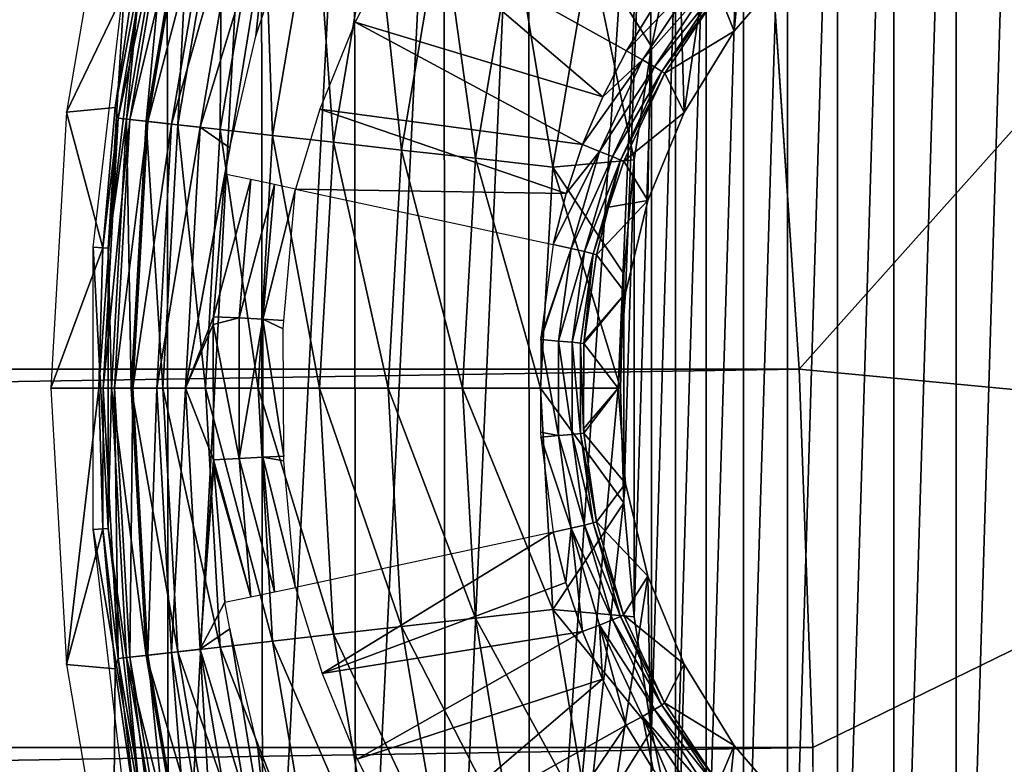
# Model space of a CAD drawing. Header units: millimetres. Extents: x -60 to 60, y -60 to 60.
# Tile 275 of 367: x 36.78 to 40.02, y -1.24 to 1.21. Entities that reach past the tile are written whole.
import ezdxf

# ---------------------------------------------------------------- set-up
doc = ezdxf.new("R2010")
doc.units = ezdxf.units.MM
doc.header["$LTSCALE"] = 81.481481
for name, color, linetype in [('103', 7, 'CONTINUOUS'), ('132', 7, 'CONTINUOUS'), ('133', 7, 'CONTINUOUS'), ('138', 7, 'CONTINUOUS'), ('162', 7, 'CONTINUOUS'), ('163', 7, 'CONTINUOUS'), ('167', 7, 'CONTINUOUS'), ('168', 7, 'CONTINUOUS'), ('216', 7, 'CONTINUOUS'), ('249', 7, 'CONTINUOUS'), ('257', 7, 'CONTINUOUS'), ('275', 7, 'CONTINUOUS'), ('323', 7, 'CONTINUOUS'), ('5', 7, 'CONTINUOUS'), ('90', 7, 'CONTINUOUS')]:
    doc.layers.add(name, color=color, linetype=linetype)

msp = doc.modelspace()

# ---------------------------------------------------------------- linework, layer by layer
at = {"layer": '103', "color": 7, "linetype": 'Continuous', "true_color": 0xf5f5f5}
for points in [[(37.1619, 1.3821, 2.4913), (37.0948, 0.924, 2.4913), (37.2542, 1.7679, 2.382), (37.1619, 1.3821, 2.4913)], [(37.0948, 0.924, 2.4913), (37.105, 0.8896, 2.382), (37.2542, 1.7679, 2.382), (37.0948, 0.924, 2.4913)], [(37.105, 0.8896, 2.382), (37.2912, 1.7595, 2.2779), (37.2542, 1.7679, 2.382), (37.105, 0.8896, 2.382)], [(37.1427, 0.8853, 2.2779), (37.2912, 1.7595, 2.2779), (37.105, 0.8896, 2.382), (37.1427, 0.8853, 2.2779)], [(37.1427, 0.8853, 2.2779), (37.3496, 1.7461, 2.1846), (37.2912, 1.7595, 2.2779), (37.1427, 0.8853, 2.2779)], [(37.2022, 0.8786, 2.1846), (37.3496, 1.7461, 2.1846), (37.1427, 0.8853, 2.2779), (37.2022, 0.8786, 2.1846)], [(37.2022, 0.8786, 2.1846), (37.4267, 1.7286, 2.1069), (37.3496, 1.7461, 2.1846), (37.2022, 0.8786, 2.1846)], [(37.2808, 0.8697, 2.1069), (37.4267, 1.7286, 2.1069), (37.2022, 0.8786, 2.1846), (37.2808, 0.8697, 2.1069)], [(37.2808, 0.8697, 2.1069), (37.5185, 1.7076, 2.0485), (37.4267, 1.7286, 2.1069), (37.2808, 0.8697, 2.1069)], [(37.3744, 0.8592, 2.0485), (37.5185, 1.7076, 2.0485), (37.2808, 0.8697, 2.1069), (37.3744, 0.8592, 2.0485)], [(37.5185, 1.7076, 2.0485), (37.3744, 0.8592, 2.0485), (37.6074, 1.6253, 2.0123), (37.5185, 1.7076, 2.0485)], [(37.7354, 1.6923, 2), (37.6074, 1.6253, 2.0123), (37.5579, 1.1597, 2.0053), (37.7354, 1.6923, 2)], [(37.6074, 1.6253, 2.0123), (37.3744, 0.8592, 2.0485), (37.4719, 0.7914, 2.0124), (37.6074, 1.6253, 2.0123)], [(37.6074, 1.6253, 2.0123), (37.4719, 0.7914, 2.0124), (37.5579, 1.1597, 2.0053), (37.6074, 1.6253, 2.0123)], [(37.0948, 0.924, 2.4913), (37.0544, 0.4628, 2.4913), (37.105, 0.8896, 2.382), (37.0948, 0.924, 2.4913)], [(37.0544, 0.4628, 2.4913), (37.041, 0, 2.4913), (37.105, 0.8896, 2.382), (37.0544, 0.4628, 2.4913)], [(37.041, 0, 2.4913), (37.055, 0, 2.382), (37.105, 0.8896, 2.382), (37.041, 0, 2.4913)], [(37.055, 0, 2.382), (37.1427, 0.8853, 2.2779), (37.105, 0.8896, 2.382), (37.055, 0, 2.382)], [(37.093, 0, 2.2779), (37.1427, 0.8853, 2.2779), (37.055, 0, 2.382), (37.093, 0, 2.2779)], [(37.093, 0, 2.2779), (37.2022, 0.8786, 2.1846), (37.1427, 0.8853, 2.2779), (37.093, 0, 2.2779)], [(37.1529, 0, 2.1846), (37.2022, 0.8786, 2.1846), (37.093, 0, 2.2779), (37.1529, 0, 2.1846)], [(37.1529, 0, 2.1846), (37.2808, 0.8697, 2.1069), (37.2022, 0.8786, 2.1846), (37.1529, 0, 2.1846)], [(37.2319, 0, 2.1069), (37.2808, 0.8697, 2.1069), (37.1529, 0, 2.1846), (37.2319, 0, 2.1069)], [(37.2319, 0, 2.1069), (37.3744, 0.8592, 2.0485), (37.2808, 0.8697, 2.1069), (37.2319, 0, 2.1069)], [(37.3261, 0, 2.0485), (37.3744, 0.8592, 2.0485), (37.2319, 0, 2.1069), (37.3261, 0, 2.0485)], [(37.3744, 0.8592, 2.0485), (37.3261, 0, 2.0485), (37.4719, 0.7914, 2.0124), (37.3744, 0.8592, 2.0485)], [(37.4719, 0.7914, 2.0124), (37.3261, 0, 2.0485), (37.4561, 0.7045, 2.014), (37.4719, 0.7914, 2.0124)], [(37.4561, 0.7045, 2.014), (37.3261, 0, 2.0485), (37.4185, 0.2356, 2.0161), (37.4561, 0.7045, 2.014)], [(37.4185, 0.2356, 2.0161), (37.3261, 0, 2.0485), (37.4176, 0.21, 2.0162), (37.4185, 0.2356, 2.0161)], [(37.4176, 0.21, 2.0162), (37.3261, 0, 2.0485), (37.4185, -0.2354, 2.0161), (37.4176, 0.21, 2.0162)], [(37.041, 0, 2.4913), (37.0544, -0.4628, 2.4913), (37.055, 0, 2.382), (37.041, 0, 2.4913)], [(37.0544, -0.4628, 2.4913), (37.105, -0.8896, 2.382), (37.055, 0, 2.382), (37.0544, -0.4628, 2.4913)], [(37.105, -0.8896, 2.382), (37.093, 0, 2.2779), (37.055, 0, 2.382), (37.105, -0.8896, 2.382)], [(37.1427, -0.8853, 2.2779), (37.093, 0, 2.2779), (37.105, -0.8896, 2.382), (37.1427, -0.8853, 2.2779)], [(37.1427, -0.8853, 2.2779), (37.1529, 0, 2.1846), (37.093, 0, 2.2779), (37.1427, -0.8853, 2.2779)], [(37.2022, -0.8786, 2.1846), (37.1529, 0, 2.1846), (37.1427, -0.8853, 2.2779), (37.2022, -0.8786, 2.1846)], [(37.2022, -0.8786, 2.1846), (37.2319, 0, 2.1069), (37.1529, 0, 2.1846), (37.2022, -0.8786, 2.1846)], [(37.2808, -0.8697, 2.1069), (37.2319, 0, 2.1069), (37.2022, -0.8786, 2.1846), (37.2808, -0.8697, 2.1069)], [(37.2808, -0.8697, 2.1069), (37.3261, 0, 2.0485), (37.2319, 0, 2.1069), (37.2808, -0.8697, 2.1069)], [(37.3744, -0.8592, 2.0485), (37.3261, 0, 2.0485), (37.2808, -0.8697, 2.1069), (37.3744, -0.8592, 2.0485)], [(37.3261, 0, 2.0485), (37.3744, -0.8592, 2.0485), (37.4185, -0.2354, 2.0161), (37.3261, 0, 2.0485)], [(37.4185, -0.2354, 2.0161), (37.3744, -0.8592, 2.0485), (37.4194, -0.2568, 2.0161), (37.4185, -0.2354, 2.0161)], [(37.3744, -0.8592, 2.0485), (37.4561, -0.7045, 2.014), (37.4194, -0.2568, 2.0161), (37.3744, -0.8592, 2.0485)], [(37.0544, -0.4628, 2.4913), (37.0948, -0.924, 2.4913), (37.105, -0.8896, 2.382), (37.0544, -0.4628, 2.4913)], [(37.472, -0.7919, 2.0123), (37.4561, -0.7045, 2.014), (37.3744, -0.8592, 2.0485), (37.472, -0.7919, 2.0123)], [(37.6073, -1.6247, 2.0123), (37.472, -0.7919, 2.0123), (37.3744, -0.8592, 2.0485), (37.6073, -1.6247, 2.0123)], [(37.472, -0.7919, 2.0123), (37.6073, -1.6247, 2.0123), (37.5646, -1.1838, 2.0049), (37.472, -0.7919, 2.0123)], [(37.3496, -1.7461, 2.1846), (37.2808, -0.8697, 2.1069), (37.2022, -0.8786, 2.1846), (37.3496, -1.7461, 2.1846)], [(37.4267, -1.7286, 2.1069), (37.3744, -0.8592, 2.0485), (37.2808, -0.8697, 2.1069), (37.4267, -1.7286, 2.1069)], [(37.4267, -1.7286, 2.1069), (37.2808, -0.8697, 2.1069), (37.3496, -1.7461, 2.1846), (37.4267, -1.7286, 2.1069)], [(37.5185, -1.7076, 2.0485), (37.3744, -0.8592, 2.0485), (37.4267, -1.7286, 2.1069), (37.5185, -1.7076, 2.0485)], [(37.5185, -1.7076, 2.0485), (37.6073, -1.6247, 2.0123), (37.3744, -0.8592, 2.0485), (37.5185, -1.7076, 2.0485)], [(37.0948, -0.924, 2.4913), (37.1619, -1.3821, 2.4913), (37.105, -0.8896, 2.382), (37.0948, -0.924, 2.4913)], [(37.2542, -1.7679, 2.382), (37.1427, -0.8853, 2.2779), (37.105, -0.8896, 2.382), (37.2542, -1.7679, 2.382)], [(37.1619, -1.3821, 2.4913), (37.2542, -1.7679, 2.382), (37.105, -0.8896, 2.382), (37.1619, -1.3821, 2.4913)], [(37.2912, -1.7595, 2.2779), (37.2022, -0.8786, 2.1846), (37.1427, -0.8853, 2.2779), (37.2912, -1.7595, 2.2779)], [(37.2912, -1.7595, 2.2779), (37.1427, -0.8853, 2.2779), (37.2542, -1.7679, 2.382), (37.2912, -1.7595, 2.2779)], [(37.3496, -1.7461, 2.1846), (37.2022, -0.8786, 2.1846), (37.2912, -1.7595, 2.2779), (37.3496, -1.7461, 2.1846)], [(37.6073, -1.6247, 2.0123), (37.7354, -1.6923, 2), (37.5646, -1.1838, 2.0049), (37.6073, -1.6247, 2.0123)]]:
    msp.add_3dface(points, dxfattribs=at)
at = {"layer": '132', "color": 7, "linetype": 'Continuous', "true_color": 0xf5f5f5}
for points in [[(37.6883, -0.6553, 1.8811), (37.7759, -0.9389, 1.8688), (38.5367, -0.4737, 1.0134), (37.6883, -0.6553, 1.8811)], [(38.5367, -0.4737, 1.0134), (37.7759, -0.9389, 1.8688), (38.5786, -0.6388, 1.0134), (38.5367, -0.4737, 1.0134)], [(38.5786, -0.6388, 1.0134), (37.7759, -0.9389, 1.8688), (38.6328, -0.8003, 1.0134), (38.5786, -0.6388, 1.0134)], [(37.7759, -0.9389, 1.8688), (37.8916, -1.2212, 1.8584), (38.6328, -0.8003, 1.0134), (37.7759, -0.9389, 1.8688)], [(38.6328, -0.8003, 1.0134), (37.8916, -1.2212, 1.8584), (38.699, -0.9574, 1.0134), (38.6328, -0.8003, 1.0134)], [(37.8916, -1.2212, 1.8584), (38.0437, -1.5192, 1.8536), (38.699, -0.9574, 1.0134), (37.8916, -1.2212, 1.8584)], [(38.699, -0.9574, 1.0134), (38.0437, -1.5192, 1.8536), (38.7769, -1.109, 1.0134), (38.699, -0.9574, 1.0134)], [(38.0437, -1.5192, 1.8536), (38.268, -1.8632, 1.8536), (38.7769, -1.109, 1.0134), (38.0437, -1.5192, 1.8536)], [(38.7769, -1.109, 1.0134), (38.268, -1.8632, 1.8536), (38.866, -1.2544, 1.0134), (38.7769, -1.109, 1.0134)]]:
    msp.add_3dface(points, dxfattribs=at)
at = {"layer": '133', "color": 7, "linetype": 'Continuous', "true_color": 0xf5f5f5}
for points in [[(38.0437, 1.5192, 1.8536), (37.8843, 1.2054, 1.8588), (38.7001, 0.9597, 1.0134), (38.0437, 1.5192, 1.8536)], [(38.8677, 1.257, 1.0134), (38.0437, 1.5192, 1.8536), (38.7783, 1.1115, 1.0134), (38.8677, 1.257, 1.0134)], [(38.7783, 1.1115, 1.0134), (38.0437, 1.5192, 1.8536), (38.7001, 0.9597, 1.0134), (38.7783, 1.1115, 1.0134)], [(37.8843, 1.2054, 1.8588), (37.7686, 0.9186, 1.8697), (38.6336, 0.8025, 1.0134), (37.8843, 1.2054, 1.8588)], [(38.7001, 0.9597, 1.0134), (37.8843, 1.2054, 1.8588), (38.6336, 0.8025, 1.0134), (38.7001, 0.9597, 1.0134)], [(37.7686, 0.9186, 1.8697), (37.6883, 0.6553, 1.8811), (38.5792, 0.6409, 1.0134), (37.7686, 0.9186, 1.8697)], [(38.6336, 0.8025, 1.0134), (37.7686, 0.9186, 1.8697), (38.5792, 0.6409, 1.0134), (38.6336, 0.8025, 1.0134)], [(38.5792, 0.6409, 1.0134), (37.6883, 0.6553, 1.8811), (38.5367, 0.4737, 1.0134), (38.5792, 0.6409, 1.0134)]]:
    msp.add_3dface(points, dxfattribs=at)
at = {"layer": '138', "color": 7, "linetype": 'Continuous', "true_color": 0xf5f5f5}
for points in [[(39.132, 1.1756, -3.8), (39.3358, 1.4142, -3.8), (39.0816, 1.3033, 0.6729), (39.132, 1.1756, -3.8)], [(38.9044, 1.0372, 0.6729), (39.132, 1.1756, -3.8), (39.0816, 1.3033, 0.6729), (38.9044, 1.0372, 0.6729)], [(38.968, 0.908, -3.8), (39.132, 1.1756, -3.8), (38.9044, 1.0372, 0.6729), (38.968, 0.908, -3.8)], [(38.7693, 0.7476, 0.6729), (38.968, 0.908, -3.8), (38.9044, 1.0372, 0.6729), (38.7693, 0.7476, 0.6729)], [(38.8479, 0.618, -3.8), (38.968, 0.908, -3.8), (38.7693, 0.7476, 0.6729), (38.8479, 0.618, -3.8)], [(38.7186, 0.5962, 0.6729), (38.8479, 0.618, -3.8), (38.7693, 0.7476, 0.6729), (38.7186, 0.5962, 0.6729)], [(38.7746, 0.3129, -3.8), (38.8479, 0.618, -3.8), (38.679, 0.4395, 0.6729), (38.7746, 0.3129, -3.8)], [(38.679, 0.4395, 0.6729), (38.8479, 0.618, -3.8), (38.7186, 0.5962, 0.6729), (38.679, 0.4395, 0.6729)], [(38.7746, 0.3129, -3.8), (38.679, 0.4395, 0.6729), (38.6384, 0.1553, 0.6789), (38.7746, 0.3129, -3.8)], [(38.75, 0, -3.8), (38.7746, 0.3129, -3.8), (38.6379, 0.1474, 0.679), (38.75, 0, -3.8)], [(38.6379, 0.1474, 0.679), (38.7746, 0.3129, -3.8), (38.6384, 0.1553, 0.6789), (38.6379, 0.1474, 0.679)], [(38.6369, -0.1339, 0.6791), (38.75, 0, -3.8), (38.6379, 0.1474, 0.679), (38.6369, -0.1339, 0.6791)], [(38.6379, -0.1474, 0.679), (38.75, 0, -3.8), (38.6369, -0.1339, 0.6791), (38.6379, -0.1474, 0.679)], [(38.7746, -0.3129, -3.8), (38.75, 0, -3.8), (38.6379, -0.1474, 0.679), (38.7746, -0.3129, -3.8)], [(38.679, -0.4395, 0.6729), (38.7746, -0.3129, -3.8), (38.6379, -0.1474, 0.679), (38.679, -0.4395, 0.6729)], [(38.8479, -0.618, -3.8), (38.7746, -0.3129, -3.8), (38.679, -0.4395, 0.6729), (38.8479, -0.618, -3.8)], [(38.7685, -0.7455, 0.6729), (38.8479, -0.618, -3.8), (38.679, -0.4395, 0.6729), (38.7685, -0.7455, 0.6729)], [(38.968, -0.908, -3.8), (38.8479, -0.618, -3.8), (38.7685, -0.7455, 0.6729), (38.968, -0.908, -3.8)], [(38.903, -1.0349, 0.6729), (38.968, -0.908, -3.8), (38.7685, -0.7455, 0.6729), (38.903, -1.0349, 0.6729)], [(39.132, -1.1756, -3.8), (38.968, -0.908, -3.8), (38.903, -1.0349, 0.6729), (39.132, -1.1756, -3.8)], [(39.0796, -1.3007, 0.6729), (39.132, -1.1756, -3.8), (38.903, -1.0349, 0.6729), (39.0796, -1.3007, 0.6729)], [(39.3358, -1.4142, -3.8), (39.132, -1.1756, -3.8), (39.0796, -1.3007, 0.6729), (39.3358, -1.4142, -3.8)]]:
    msp.add_3dface(points, dxfattribs=at)
at = {"layer": '162', "color": 7, "linetype": 'Continuous', "true_color": 0xf5f5f5}
for points in [[(37.4561, 0.7045, 2.014), (37.4185, 0.2356, 2.0161), (37.5412, 0.687, 1.9845), (37.4561, 0.7045, 2.014)], [(37.4185, 0.2356, 2.0161), (37.5031, 0.2315, 1.9857), (37.5412, 0.687, 1.9845), (37.4185, 0.2356, 2.0161)], [(37.5412, 0.687, 1.9845), (37.5031, 0.2315, 1.9857), (37.6194, 0.6704, 1.9397), (37.5412, 0.687, 1.9845)], [(37.5031, 0.2315, 1.9857), (37.581, 0.2275, 1.9405), (37.6194, 0.6704, 1.9397), (37.5031, 0.2315, 1.9857)], [(37.581, 0.2275, 1.9405), (37.6881, 0.6553, 1.8812), (37.6194, 0.6704, 1.9397), (37.581, 0.2275, 1.9405)], [(37.581, 0.2275, 1.9405), (37.6495, 0.2237, 1.8821), (37.6881, 0.6553, 1.8812), (37.581, 0.2275, 1.9405)], [(37.4185, 0.2356, 2.0161), (37.4176, 0.21, 2.0162), (37.5031, 0.2315, 1.9857), (37.4185, 0.2356, 2.0161)], [(37.4176, 0.21, 2.0162), (37.5031, -0.2311, 1.9857), (37.5031, 0.2315, 1.9857), (37.4176, 0.21, 2.0162)], [(37.5031, 0.2315, 1.9857), (37.5031, -0.2311, 1.9857), (37.581, 0.2275, 1.9405), (37.5031, 0.2315, 1.9857)], [(37.5031, -0.2311, 1.9857), (37.581, -0.2271, 1.9405), (37.581, 0.2275, 1.9405), (37.5031, -0.2311, 1.9857)], [(37.581, 0.2275, 1.9405), (37.6483, 0.1958, 1.8821), (37.6495, 0.2237, 1.8821), (37.581, 0.2275, 1.9405)], [(37.6495, -0.2236, 1.8821), (37.6483, 0.1958, 1.8821), (37.581, 0.2275, 1.9405), (37.6495, -0.2236, 1.8821)], [(37.581, -0.2271, 1.9405), (37.6495, -0.2236, 1.8821), (37.581, 0.2275, 1.9405), (37.581, -0.2271, 1.9405)], [(37.4176, 0.21, 2.0162), (37.4185, -0.2354, 2.0161), (37.5031, -0.2311, 1.9857), (37.4176, 0.21, 2.0162)], [(37.6495, -0.2236, 1.8821), (37.581, -0.2271, 1.9405), (37.6502, -0.2392, 1.8821), (37.6495, -0.2236, 1.8821)], [(37.4185, -0.2354, 2.0161), (37.5411, -0.687, 1.9845), (37.5031, -0.2311, 1.9857), (37.4185, -0.2354, 2.0161)], [(37.4185, -0.2354, 2.0161), (37.4194, -0.2568, 2.0161), (37.5411, -0.687, 1.9845), (37.4185, -0.2354, 2.0161)], [(37.4194, -0.2568, 2.0161), (37.4561, -0.7045, 2.014), (37.5411, -0.687, 1.9845), (37.4194, -0.2568, 2.0161)], [(37.5031, -0.2311, 1.9857), (37.6194, -0.6704, 1.9397), (37.581, -0.2271, 1.9405), (37.5031, -0.2311, 1.9857)], [(37.5411, -0.687, 1.9845), (37.6194, -0.6704, 1.9397), (37.5031, -0.2311, 1.9857), (37.5411, -0.687, 1.9845)], [(37.581, -0.2271, 1.9405), (37.6881, -0.6553, 1.8812), (37.6502, -0.2392, 1.8821), (37.581, -0.2271, 1.9405)], [(37.6194, -0.6704, 1.9397), (37.6881, -0.6553, 1.8812), (37.581, -0.2271, 1.9405), (37.6194, -0.6704, 1.9397)]]:
    msp.add_3dface(points, dxfattribs=at)
at = {"layer": '163', "color": 7, "linetype": 'Continuous', "true_color": 0xf5f5f5}
for points in [[(38.7318, -0.7626, 0.8571), (38.6399, -0.45, 0.8571), (38.5956, -0.4604, 0.9403), (38.7318, -0.7626, 0.8571)], [(38.7586, -0.7515, 0.7668), (38.6681, -0.4429, 0.7668), (38.6399, -0.45, 0.8571), (38.7586, -0.7515, 0.7668)], [(38.7318, -0.7626, 0.8571), (38.7586, -0.7515, 0.7668), (38.6399, -0.45, 0.8571), (38.7318, -0.7626, 0.8571)], [(38.7685, -0.7455, 0.6729), (38.679, -0.4395, 0.6729), (38.6681, -0.4429, 0.7668), (38.7685, -0.7455, 0.6729)], [(38.7586, -0.7515, 0.7668), (38.7685, -0.7455, 0.6729), (38.6681, -0.4429, 0.7668), (38.7586, -0.7515, 0.7668)], [(38.5367, -0.4737, 1.0134), (38.5786, -0.6388, 1.0134), (38.5956, -0.4604, 0.9403), (38.5367, -0.4737, 1.0134)], [(38.5786, -0.6388, 1.0134), (38.6328, -0.8003, 1.0134), (38.5956, -0.4604, 0.9403), (38.5786, -0.6388, 1.0134)], [(38.6895, -0.7795, 0.9404), (38.7318, -0.7626, 0.8571), (38.5956, -0.4604, 0.9403), (38.6895, -0.7795, 0.9404)], [(38.6328, -0.8003, 1.0134), (38.6895, -0.7795, 0.9404), (38.5956, -0.4604, 0.9403), (38.6328, -0.8003, 1.0134)], [(38.8696, -1.0579, 0.8571), (38.7318, -0.7626, 0.8571), (38.6895, -0.7795, 0.9404), (38.8696, -1.0579, 0.8571)], [(38.8945, -1.043, 0.7668), (38.7586, -0.7515, 0.7668), (38.7318, -0.7626, 0.8571), (38.8945, -1.043, 0.7668)], [(38.8696, -1.0579, 0.8571), (38.8945, -1.043, 0.7668), (38.7318, -0.7626, 0.8571), (38.8696, -1.0579, 0.8571)], [(38.903, -1.0349, 0.6729), (38.7685, -0.7455, 0.6729), (38.7586, -0.7515, 0.7668), (38.903, -1.0349, 0.6729)], [(38.8945, -1.043, 0.7668), (38.903, -1.0349, 0.6729), (38.7586, -0.7515, 0.7668), (38.8945, -1.043, 0.7668)], [(38.6328, -0.8003, 1.0134), (38.699, -0.9574, 1.0134), (38.6895, -0.7795, 0.9404), (38.6328, -0.8003, 1.0134)], [(38.7769, -1.109, 1.0134), (38.8303, -1.0809, 0.9404), (38.6895, -0.7795, 0.9404), (38.7769, -1.109, 1.0134)], [(38.699, -0.9574, 1.0134), (38.7769, -1.109, 1.0134), (38.6895, -0.7795, 0.9404), (38.699, -0.9574, 1.0134)], [(38.8303, -1.0809, 0.9404), (38.8696, -1.0579, 0.8571), (38.6895, -0.7795, 0.9404), (38.8303, -1.0809, 0.9404)], [(39.0796, -1.3007, 0.6729), (38.903, -1.0349, 0.6729), (38.8945, -1.043, 0.7668), (39.0796, -1.3007, 0.6729)], [(39.0504, -1.329, 0.8571), (38.8696, -1.0579, 0.8571), (38.8303, -1.0809, 0.9404), (39.0504, -1.329, 0.8571)], [(39.0729, -1.3107, 0.7668), (38.8945, -1.043, 0.7668), (38.8696, -1.0579, 0.8571), (39.0729, -1.3107, 0.7668)], [(39.0504, -1.329, 0.8571), (39.0729, -1.3107, 0.7668), (38.8696, -1.0579, 0.8571), (39.0504, -1.329, 0.8571)], [(39.0729, -1.3107, 0.7668), (39.0796, -1.3007, 0.6729), (38.8945, -1.043, 0.7668), (39.0729, -1.3107, 0.7668)], [(38.7769, -1.109, 1.0134), (38.866, -1.2544, 1.0134), (38.8303, -1.0809, 0.9404), (38.7769, -1.109, 1.0134)], [(38.9657, -1.3926, 1.0134), (39.0149, -1.3576, 0.9404), (38.8303, -1.0809, 0.9404), (38.9657, -1.3926, 1.0134)], [(38.866, -1.2544, 1.0134), (38.9657, -1.3926, 1.0134), (38.8303, -1.0809, 0.9404), (38.866, -1.2544, 1.0134)], [(39.0149, -1.3576, 0.9404), (39.0504, -1.329, 0.8571), (38.8303, -1.0809, 0.9404), (39.0149, -1.3576, 0.9404)]]:
    msp.add_3dface(points, dxfattribs=at)
at = {"layer": '167', "color": 7, "linetype": 'Continuous', "true_color": 0xf5f5f5}
for points in [[(39.0149, 1.3576, 0.9404), (38.7783, 1.1115, 1.0134), (38.8303, 1.0809, 0.9404), (39.0149, 1.3576, 0.9404)], [(38.8677, 1.257, 1.0134), (38.7783, 1.1115, 1.0134), (39.0149, 1.3576, 0.9404), (38.8677, 1.257, 1.0134)], [(39.0149, 1.3576, 0.9404), (38.8303, 1.0809, 0.9404), (39.0504, 1.329, 0.8571), (39.0149, 1.3576, 0.9404)], [(38.8303, 1.0809, 0.9404), (38.8696, 1.0579, 0.8571), (39.0504, 1.329, 0.8571), (38.8303, 1.0809, 0.9404)], [(38.8696, 1.0579, 0.8571), (39.0729, 1.3107, 0.7668), (39.0504, 1.329, 0.8571), (38.8696, 1.0579, 0.8571)], [(38.8945, 1.043, 0.7668), (39.0729, 1.3107, 0.7668), (38.8696, 1.0579, 0.8571), (38.8945, 1.043, 0.7668)], [(38.8945, 1.043, 0.7668), (39.0816, 1.3033, 0.6729), (39.0729, 1.3107, 0.7668), (38.8945, 1.043, 0.7668)], [(38.9044, 1.0372, 0.6729), (39.0816, 1.3033, 0.6729), (38.8945, 1.043, 0.7668), (38.9044, 1.0372, 0.6729)], [(38.7783, 1.1115, 1.0134), (38.7001, 0.9597, 1.0134), (38.8303, 1.0809, 0.9404), (38.7783, 1.1115, 1.0134)], [(38.8303, 1.0809, 0.9404), (38.6336, 0.8025, 1.0134), (38.6895, 0.7795, 0.9404), (38.8303, 1.0809, 0.9404)], [(38.7001, 0.9597, 1.0134), (38.6336, 0.8025, 1.0134), (38.8303, 1.0809, 0.9404), (38.7001, 0.9597, 1.0134)], [(38.8303, 1.0809, 0.9404), (38.6895, 0.7795, 0.9404), (38.8696, 1.0579, 0.8571), (38.8303, 1.0809, 0.9404)], [(38.6895, 0.7795, 0.9404), (38.7318, 0.7626, 0.8571), (38.8696, 1.0579, 0.8571), (38.6895, 0.7795, 0.9404)], [(38.7318, 0.7626, 0.8571), (38.8945, 1.043, 0.7668), (38.8696, 1.0579, 0.8571), (38.7318, 0.7626, 0.8571)], [(38.7586, 0.7515, 0.7668), (38.8945, 1.043, 0.7668), (38.7318, 0.7626, 0.8571), (38.7586, 0.7515, 0.7668)], [(38.7586, 0.7515, 0.7668), (38.9044, 1.0372, 0.6729), (38.8945, 1.043, 0.7668), (38.7586, 0.7515, 0.7668)], [(38.7693, 0.7476, 0.6729), (38.9044, 1.0372, 0.6729), (38.7586, 0.7515, 0.7668), (38.7693, 0.7476, 0.6729)], [(38.6895, 0.7795, 0.9404), (38.5367, 0.4737, 1.0134), (38.5956, 0.4604, 0.9403), (38.6895, 0.7795, 0.9404)], [(38.5792, 0.6409, 1.0134), (38.5367, 0.4737, 1.0134), (38.6895, 0.7795, 0.9404), (38.5792, 0.6409, 1.0134)], [(38.6336, 0.8025, 1.0134), (38.5792, 0.6409, 1.0134), (38.6895, 0.7795, 0.9404), (38.6336, 0.8025, 1.0134)], [(38.6895, 0.7795, 0.9404), (38.5956, 0.4604, 0.9403), (38.7318, 0.7626, 0.8571), (38.6895, 0.7795, 0.9404)], [(38.5956, 0.4604, 0.9403), (38.6399, 0.45, 0.8571), (38.7318, 0.7626, 0.8571), (38.5956, 0.4604, 0.9403)], [(38.6399, 0.45, 0.8571), (38.7586, 0.7515, 0.7668), (38.7318, 0.7626, 0.8571), (38.6399, 0.45, 0.8571)], [(38.6681, 0.4429, 0.7668), (38.7586, 0.7515, 0.7668), (38.6399, 0.45, 0.8571), (38.6681, 0.4429, 0.7668)], [(38.6681, 0.4429, 0.7668), (38.7186, 0.5962, 0.6729), (38.7586, 0.7515, 0.7668), (38.6681, 0.4429, 0.7668)], [(38.7186, 0.5962, 0.6729), (38.7693, 0.7476, 0.6729), (38.7586, 0.7515, 0.7668), (38.7186, 0.5962, 0.6729)], [(38.679, 0.4395, 0.6729), (38.7186, 0.5962, 0.6729), (38.6681, 0.4429, 0.7668), (38.679, 0.4395, 0.6729)]]:
    msp.add_3dface(points, dxfattribs=at)
at = {"layer": '168', "color": 7, "linetype": 'Continuous', "true_color": 0xf5f5f5}
for points in [[(38.5544, 0.1556, 0.9432), (38.5956, 0.4604, 0.9403), (38.4958, 0.1603, 1.0157), (38.5544, 0.1556, 0.9432)], [(38.4958, 0.1603, 1.0157), (38.5956, 0.4604, 0.9403), (38.4963, 0.1675, 1.0157), (38.4958, 0.1603, 1.0157)], [(38.5956, 0.4604, 0.9403), (38.5367, 0.4737, 1.0134), (38.4963, 0.1675, 1.0157), (38.5956, 0.4604, 0.9403)], [(38.6399, 0.45, 0.8571), (38.5956, 0.4604, 0.9403), (38.5544, 0.1556, 0.9432), (38.6399, 0.45, 0.8571)], [(38.5986, 0.1518, 0.8609), (38.6399, 0.45, 0.8571), (38.5544, 0.1556, 0.9432), (38.5986, 0.1518, 0.8609)], [(38.6681, 0.4429, 0.7668), (38.6399, 0.45, 0.8571), (38.5986, 0.1518, 0.8609), (38.6681, 0.4429, 0.7668)], [(38.6268, 0.149, 0.7718), (38.6681, 0.4429, 0.7668), (38.5986, 0.1518, 0.8609), (38.6268, 0.149, 0.7718)], [(38.6379, 0.1474, 0.679), (38.6681, 0.4429, 0.7668), (38.6268, 0.149, 0.7718), (38.6379, 0.1474, 0.679)], [(38.6379, 0.1474, 0.679), (38.6384, 0.1553, 0.6789), (38.6681, 0.4429, 0.7668), (38.6379, 0.1474, 0.679)], [(38.6384, 0.1553, 0.6789), (38.679, 0.4395, 0.6729), (38.6681, 0.4429, 0.7668), (38.6384, 0.1553, 0.6789)], [(38.5544, -0.1559, 0.9432), (38.4958, 0.1603, 1.0157), (38.4948, -0.1445, 1.0158), (38.5544, -0.1559, 0.9432)], [(38.5544, 0.1556, 0.9432), (38.4958, 0.1603, 1.0157), (38.5544, -0.1559, 0.9432), (38.5544, 0.1556, 0.9432)], [(38.5986, -0.152, 0.8609), (38.5544, 0.1556, 0.9432), (38.5544, -0.1559, 0.9432), (38.5986, -0.152, 0.8609)], [(38.5986, 0.1518, 0.8609), (38.5544, 0.1556, 0.9432), (38.5986, -0.152, 0.8609), (38.5986, 0.1518, 0.8609)], [(38.6268, 0.149, 0.7718), (38.5986, 0.1518, 0.8609), (38.6268, -0.1493, 0.7718), (38.6268, 0.149, 0.7718)], [(38.6268, -0.1493, 0.7718), (38.5986, 0.1518, 0.8609), (38.5986, -0.152, 0.8609), (38.6268, -0.1493, 0.7718)], [(38.6369, -0.1339, 0.6791), (38.6379, 0.1474, 0.679), (38.6268, 0.149, 0.7718), (38.6369, -0.1339, 0.6791)], [(38.6379, -0.1474, 0.679), (38.6268, 0.149, 0.7718), (38.6268, -0.1493, 0.7718), (38.6379, -0.1474, 0.679)], [(38.6379, -0.1474, 0.679), (38.6369, -0.1339, 0.6791), (38.6268, 0.149, 0.7718), (38.6379, -0.1474, 0.679)], [(38.4958, -0.1604, 1.0157), (38.5544, -0.1559, 0.9432), (38.4948, -0.1445, 1.0158), (38.4958, -0.1604, 1.0157)], [(38.5956, -0.4604, 0.9403), (38.5544, -0.1559, 0.9432), (38.4958, -0.1604, 1.0157), (38.5956, -0.4604, 0.9403)], [(38.5367, -0.4737, 1.0134), (38.5956, -0.4604, 0.9403), (38.4958, -0.1604, 1.0157), (38.5367, -0.4737, 1.0134)], [(38.6399, -0.45, 0.8571), (38.5986, -0.152, 0.8609), (38.5544, -0.1559, 0.9432), (38.6399, -0.45, 0.8571)], [(38.5956, -0.4604, 0.9403), (38.6399, -0.45, 0.8571), (38.5544, -0.1559, 0.9432), (38.5956, -0.4604, 0.9403)], [(38.6681, -0.4429, 0.7668), (38.6268, -0.1493, 0.7718), (38.5986, -0.152, 0.8609), (38.6681, -0.4429, 0.7668)], [(38.6399, -0.45, 0.8571), (38.6681, -0.4429, 0.7668), (38.5986, -0.152, 0.8609), (38.6399, -0.45, 0.8571)], [(38.679, -0.4395, 0.6729), (38.6379, -0.1474, 0.679), (38.6268, -0.1493, 0.7718), (38.679, -0.4395, 0.6729)], [(38.6681, -0.4429, 0.7668), (38.679, -0.4395, 0.6729), (38.6268, -0.1493, 0.7718), (38.6681, -0.4429, 0.7668)]]:
    msp.add_3dface(points, dxfattribs=at)
at = {"layer": '216', "color": 151, "linetype": 'Continuous', "true_color": 0x7dbfed}
for points in [[(37.13, 1.3877, 13.9913), (37.0716, 0.4618, 16.8297), (37.0221, 0.4647, 13.9913), (37.13, 1.3877, 13.9913)], [(37.1788, 1.3791, 16.8297), (37.0716, 0.4618, 16.8297), (37.13, 1.3877, 13.9913), (37.1788, 1.3791, 16.8297)], [(37.0221, 0.4647, 13.9913), (37.0716, -0.4618, 16.8297), (37.0221, -0.4647, 13.9913), (37.0221, 0.4647, 13.9913)], [(37.0716, 0.4618, 16.8297), (37.0716, -0.4618, 16.8297), (37.0221, 0.4647, 13.9913), (37.0716, 0.4618, 16.8297)], [(37.0716, -0.4618, 16.8297), (37.1788, -1.3791, 16.8297), (37.0221, -0.4647, 13.9913), (37.0716, -0.4618, 16.8297)], [(37.0221, -0.4647, 13.9913), (37.1788, -1.3791, 16.8297), (37.13, -1.3877, 13.9913), (37.0221, -0.4647, 13.9913)]]:
    msp.add_3dface(points, dxfattribs=at)
at = {"layer": '249', "color": 151, "linetype": 'Continuous', "true_color": 0x7dbfed}
for points in [[(39.3467, 0.0634, 20.9226), (41.4491, 2.4187, 28.5), (39.2629, 1.3077, 20.7059), (39.3467, 0.0634, 20.9226)], [(41.5193, -0.1431, 28.5), (41.4491, 2.4187, 28.5), (39.3467, 0.0634, 20.9226), (41.5193, -0.1431, 28.5)], [(39.3913, -1.1829, 21.1397), (41.5193, -0.1431, 28.5), (39.3467, 0.0634, 20.9226), (39.3913, -1.1829, 21.1397)], [(39.3964, -2.4301, 21.3569), (41.5193, -0.1431, 28.5), (39.3913, -1.1829, 21.1397), (39.3964, -2.4301, 21.3569)], [(41.4314, -2.7044, 28.5), (41.5193, -0.1431, 28.5), (39.3964, -2.4301, 21.3569), (41.4314, -2.7044, 28.5)]]:
    msp.add_3dface(points, dxfattribs=at)
at = {"layer": '257', "color": 151, "linetype": 'Continuous', "true_color": 0x7dbfed}
for points in [[(39.8629, -3.546, 18.5), (40.0864, 3.8497, 18.5), (40.0864, -3.8497, 18.5), (39.8629, -3.546, 18.5)], [(39.8629, 3.546, 18.5), (40.0864, 3.8497, 18.5), (39.8629, -3.546, 18.5), (39.8629, 3.546, 18.5)], [(39.6581, -3.2294, 18.5), (39.8629, 3.546, 18.5), (39.8629, -3.546, 18.5), (39.6581, -3.2294, 18.5)], [(39.6581, 3.2294, 18.5), (39.8629, 3.546, 18.5), (39.6581, -3.2294, 18.5), (39.6581, 3.2294, 18.5)], [(39.4729, -2.9009, 18.5), (39.6581, 3.2294, 18.5), (39.6581, -3.2294, 18.5), (39.4729, -2.9009, 18.5)], [(39.4729, 2.9009, 18.5), (39.6581, 3.2294, 18.5), (39.4729, -2.9009, 18.5), (39.4729, 2.9009, 18.5)], [(39.3078, -2.5619, 18.5), (39.4729, 2.9009, 18.5), (39.4729, -2.9009, 18.5), (39.3078, -2.5619, 18.5)], [(39.3078, 2.5619, 18.5), (39.4729, 2.9009, 18.5), (39.3078, -2.5619, 18.5), (39.3078, 2.5619, 18.5)], [(39.1635, -2.2135, 18.5), (39.3078, 2.5619, 18.5), (39.3078, -2.5619, 18.5), (39.1635, -2.2135, 18.5)], [(39.1635, 2.2135, 18.5), (39.3078, 2.5619, 18.5), (39.1635, -2.2135, 18.5), (39.1635, 2.2135, 18.5)], [(39.0405, -1.8571, 18.5), (39.1635, 2.2135, 18.5), (39.1635, -2.2135, 18.5), (39.0405, -1.8571, 18.5)], [(39.0405, 1.8571, 18.5), (39.1635, 2.2135, 18.5), (39.0405, -1.8571, 18.5), (39.0405, 1.8571, 18.5)], [(38.9393, -1.4939, 18.5), (39.0405, 1.8571, 18.5), (39.0405, -1.8571, 18.5), (38.9393, -1.4939, 18.5)], [(38.9393, 1.4939, 18.5), (39.0405, 1.8571, 18.5), (38.9393, -1.4939, 18.5), (38.9393, 1.4939, 18.5)], [(38.8601, -1.1252, 18.5), (38.9393, 1.4939, 18.5), (38.9393, -1.4939, 18.5), (38.8601, -1.1252, 18.5)], [(38.8601, 1.1252, 18.5), (38.9393, 1.4939, 18.5), (38.8601, -1.1252, 18.5), (38.8601, 1.1252, 18.5)], [(38.8034, -0.7524, 18.5), (38.8601, 1.1252, 18.5), (38.8601, -1.1252, 18.5), (38.8034, -0.7524, 18.5)], [(38.8034, 0.7524, 18.5), (38.8601, 1.1252, 18.5), (38.8034, -0.7524, 18.5), (38.8034, 0.7524, 18.5)], [(38.7693, -0.3769, 18.5), (38.8034, 0.7524, 18.5), (38.8034, -0.7524, 18.5), (38.7693, -0.3769, 18.5)], [(38.7693, 0.3769, 18.5), (38.8034, 0.7524, 18.5), (38.7693, -0.3769, 18.5), (38.7693, 0.3769, 18.5)], [(38.7579, 0, 18.5), (38.7693, 0.3769, 18.5), (38.7693, -0.3769, 18.5), (38.7579, 0, 18.5)]]:
    msp.add_3dface(points, dxfattribs=at)
at = {"layer": '275', "color": 151, "linetype": 'Continuous', "true_color": 0x7dbfed}
for points in [[(37.1326, 0.8864, 17.0902), (37.2813, 1.7617, 17.0902), (37.1973, 0.8791, 17.3461), (37.1326, 0.8864, 17.0902)], [(37.1326, 0.8864, 17.0902), (37.1788, 1.3791, 16.8297), (37.2813, 1.7617, 17.0902), (37.1326, 0.8864, 17.0902)], [(37.1973, 0.8791, 17.3461), (37.2813, 1.7617, 17.0902), (37.3448, 1.7472, 17.3461), (37.1973, 0.8791, 17.3461)], [(37.1973, 0.8791, 17.3461), (37.3448, 1.7472, 17.3461), (37.3007, 0.8675, 17.5888), (37.1973, 0.8791, 17.3461)], [(37.3007, 0.8675, 17.5888), (37.3448, 1.7472, 17.3461), (37.4462, 1.7241, 17.5888), (37.3007, 0.8675, 17.5888)], [(37.3007, 0.8675, 17.5888), (37.4462, 1.7241, 17.5888), (37.4401, 0.8518, 17.8125), (37.3007, 0.8675, 17.5888)], [(37.4401, 0.8518, 17.8125), (37.4462, 1.7241, 17.5888), (37.583, 1.6929, 17.8125), (37.4401, 0.8518, 17.8125)], [(37.4401, 0.8518, 17.8125), (37.583, 1.6929, 17.8125), (37.6123, 0.8324, 18.0118), (37.4401, 0.8518, 17.8125)], [(37.6123, 0.8324, 18.0118), (37.583, 1.6929, 17.8125), (37.752, 1.6543, 18.0118), (37.6123, 0.8324, 18.0118)], [(37.6123, 0.8324, 18.0118), (37.752, 1.6543, 18.0118), (37.8131, 0.8098, 18.1818), (37.6123, 0.8324, 18.0118)], [(37.8131, 0.8098, 18.1818), (37.752, 1.6543, 18.0118), (37.9489, 1.6094, 18.1818), (37.8131, 0.8098, 18.1818)], [(37.8131, 0.8098, 18.1818), (37.9489, 1.6094, 18.1818), (38.0376, 0.7845, 18.3185), (37.8131, 0.8098, 18.1818)], [(38.0376, 0.7845, 18.3185), (37.9489, 1.6094, 18.1818), (38.1692, 1.5591, 18.3185), (38.0376, 0.7845, 18.3185)], [(38.0376, 0.7845, 18.3185), (38.1692, 1.5591, 18.3185), (38.2804, 0.7571, 18.4185), (38.0376, 0.7845, 18.3185)], [(38.2804, 0.7571, 18.4185), (38.1692, 1.5591, 18.3185), (38.4075, 1.5047, 18.4185), (38.2804, 0.7571, 18.4185)], [(38.2804, 0.7571, 18.4185), (38.4075, 1.5047, 18.4185), (38.5358, 0.7283, 18.4795), (38.2804, 0.7571, 18.4185)], [(38.5358, 0.7283, 18.4795), (38.4075, 1.5047, 18.4185), (38.658, 1.4475, 18.4795), (38.5358, 0.7283, 18.4795)], [(38.9393, 1.4939, 18.5), (38.8601, 1.1252, 18.5), (38.658, 1.4475, 18.4795), (38.9393, 1.4939, 18.5)], [(38.8034, 0.7524, 18.5), (38.5358, 0.7283, 18.4795), (38.658, 1.4475, 18.4795), (38.8034, 0.7524, 18.5)], [(38.8601, 1.1252, 18.5), (38.8034, 0.7524, 18.5), (38.658, 1.4475, 18.4795), (38.8601, 1.1252, 18.5)], [(37.0716, 0.4618, 16.8297), (37.1788, 1.3791, 16.8297), (37.1326, 0.8864, 17.0902), (37.0716, 0.4618, 16.8297)], [(37.0828, 0, 17.0902), (37.0716, 0.4618, 16.8297), (37.1326, 0.8864, 17.0902), (37.0828, 0, 17.0902)], [(37.0828, 0, 17.0902), (37.1326, 0.8864, 17.0902), (37.148, 0, 17.3461), (37.0828, 0, 17.0902)], [(37.148, 0, 17.3461), (37.1326, 0.8864, 17.0902), (37.1973, 0.8791, 17.3461), (37.148, 0, 17.3461)], [(37.148, 0, 17.3461), (37.1973, 0.8791, 17.3461), (37.252, 0, 17.5888), (37.148, 0, 17.3461)], [(37.252, 0, 17.5888), (37.1973, 0.8791, 17.3461), (37.3007, 0.8675, 17.5888), (37.252, 0, 17.5888)], [(37.252, 0, 17.5888), (37.3007, 0.8675, 17.5888), (37.3923, 0, 17.8125), (37.252, 0, 17.5888)], [(37.3923, 0, 17.8125), (37.3007, 0.8675, 17.5888), (37.4401, 0.8518, 17.8125), (37.3923, 0, 17.8125)], [(37.3923, 0, 17.8125), (37.4401, 0.8518, 17.8125), (37.5656, 0, 18.0118), (37.3923, 0, 17.8125)], [(37.5656, 0, 18.0118), (37.4401, 0.8518, 17.8125), (37.6123, 0.8324, 18.0118), (37.5656, 0, 18.0118)], [(37.5656, 0, 18.0118), (37.6123, 0.8324, 18.0118), (37.7676, 0, 18.1818), (37.5656, 0, 18.0118)], [(37.7676, 0, 18.1818), (37.6123, 0.8324, 18.0118), (37.8131, 0.8098, 18.1818), (37.7676, 0, 18.1818)], [(37.7676, 0, 18.1818), (37.8131, 0.8098, 18.1818), (37.9935, 0, 18.3185), (37.7676, 0, 18.1818)], [(37.9935, 0, 18.3185), (37.8131, 0.8098, 18.1818), (38.0376, 0.7845, 18.3185), (37.9935, 0, 18.3185)], [(37.9935, 0, 18.3185), (38.0376, 0.7845, 18.3185), (38.2379, 0, 18.4185), (37.9935, 0, 18.3185)], [(38.2379, 0, 18.4185), (38.0376, 0.7845, 18.3185), (38.2804, 0.7571, 18.4185), (38.2379, 0, 18.4185)], [(38.2379, 0, 18.4185), (38.2804, 0.7571, 18.4185), (38.4949, 0, 18.4795), (38.2379, 0, 18.4185)], [(38.4949, 0, 18.4795), (38.2804, 0.7571, 18.4185), (38.5358, 0.7283, 18.4795), (38.4949, 0, 18.4795)], [(38.8034, 0.7524, 18.5), (38.7693, 0.3769, 18.5), (38.5358, 0.7283, 18.4795), (38.8034, 0.7524, 18.5)], [(38.7579, 0, 18.5), (38.4949, 0, 18.4795), (38.5358, 0.7283, 18.4795), (38.7579, 0, 18.5)], [(38.7693, 0.3769, 18.5), (38.7579, 0, 18.5), (38.5358, 0.7283, 18.4795), (38.7693, 0.3769, 18.5)], [(37.0716, -0.4618, 16.8297), (37.0716, 0.4618, 16.8297), (37.0828, 0, 17.0902), (37.0716, -0.4618, 16.8297)], [(37.1326, -0.8864, 17.0902), (37.0716, -0.4618, 16.8297), (37.0828, 0, 17.0902), (37.1326, -0.8864, 17.0902)], [(37.1326, -0.8864, 17.0902), (37.0828, 0, 17.0902), (37.1973, -0.8791, 17.3461), (37.1326, -0.8864, 17.0902)], [(37.1973, -0.8791, 17.3461), (37.0828, 0, 17.0902), (37.148, 0, 17.3461), (37.1973, -0.8791, 17.3461)], [(37.1973, -0.8791, 17.3461), (37.148, 0, 17.3461), (37.3007, -0.8675, 17.5888), (37.1973, -0.8791, 17.3461)], [(37.3007, -0.8675, 17.5888), (37.148, 0, 17.3461), (37.252, 0, 17.5888), (37.3007, -0.8675, 17.5888)], [(37.3007, -0.8675, 17.5888), (37.252, 0, 17.5888), (37.4401, -0.8518, 17.8125), (37.3007, -0.8675, 17.5888)], [(37.4401, -0.8518, 17.8125), (37.252, 0, 17.5888), (37.3923, 0, 17.8125), (37.4401, -0.8518, 17.8125)], [(37.4401, -0.8518, 17.8125), (37.3923, 0, 17.8125), (37.6123, -0.8324, 18.0118), (37.4401, -0.8518, 17.8125)], [(37.6123, -0.8324, 18.0118), (37.3923, 0, 17.8125), (37.5656, 0, 18.0118), (37.6123, -0.8324, 18.0118)], [(37.6123, -0.8324, 18.0118), (37.5656, 0, 18.0118), (37.8131, -0.8098, 18.1818), (37.6123, -0.8324, 18.0118)], [(37.8131, -0.8098, 18.1818), (37.5656, 0, 18.0118), (37.7676, 0, 18.1818), (37.8131, -0.8098, 18.1818)], [(37.8131, -0.8098, 18.1818), (37.7676, 0, 18.1818), (38.0376, -0.7845, 18.3185), (37.8131, -0.8098, 18.1818)], [(38.0376, -0.7845, 18.3185), (37.7676, 0, 18.1818), (37.9935, 0, 18.3185), (38.0376, -0.7845, 18.3185)], [(38.0376, -0.7845, 18.3185), (37.9935, 0, 18.3185), (38.2804, -0.7571, 18.4185), (38.0376, -0.7845, 18.3185)], [(38.2804, -0.7571, 18.4185), (37.9935, 0, 18.3185), (38.2379, 0, 18.4185), (38.2804, -0.7571, 18.4185)], [(38.2804, -0.7571, 18.4185), (38.2379, 0, 18.4185), (38.5358, -0.7283, 18.4795), (38.2804, -0.7571, 18.4185)], [(38.5358, -0.7283, 18.4795), (38.2379, 0, 18.4185), (38.4949, 0, 18.4795), (38.5358, -0.7283, 18.4795)], [(38.7579, 0, 18.5), (38.7693, -0.3769, 18.5), (38.4949, 0, 18.4795), (38.7579, 0, 18.5)], [(38.7693, -0.3769, 18.5), (38.5358, -0.7283, 18.4795), (38.4949, 0, 18.4795), (38.7693, -0.3769, 18.5)], [(38.7693, -0.3769, 18.5), (38.8034, -0.7524, 18.5), (38.5358, -0.7283, 18.4795), (38.7693, -0.3769, 18.5)], [(37.1788, -1.3791, 16.8297), (37.0716, -0.4618, 16.8297), (37.1326, -0.8864, 17.0902), (37.1788, -1.3791, 16.8297)], [(38.658, -1.4475, 18.4795), (38.2804, -0.7571, 18.4185), (38.5358, -0.7283, 18.4795), (38.658, -1.4475, 18.4795)], [(38.8034, -0.7524, 18.5), (38.8601, -1.1252, 18.5), (38.5358, -0.7283, 18.4795), (38.8034, -0.7524, 18.5)], [(38.8601, -1.1252, 18.5), (38.658, -1.4475, 18.4795), (38.5358, -0.7283, 18.4795), (38.8601, -1.1252, 18.5)], [(38.4075, -1.5047, 18.4185), (38.0376, -0.7845, 18.3185), (38.2804, -0.7571, 18.4185), (38.4075, -1.5047, 18.4185)], [(38.4075, -1.5047, 18.4185), (38.2804, -0.7571, 18.4185), (38.658, -1.4475, 18.4795), (38.4075, -1.5047, 18.4185)], [(37.9489, -1.6094, 18.1818), (37.6123, -0.8324, 18.0118), (37.8131, -0.8098, 18.1818), (37.9489, -1.6094, 18.1818)], [(38.1692, -1.5591, 18.3185), (37.8131, -0.8098, 18.1818), (38.0376, -0.7845, 18.3185), (38.1692, -1.5591, 18.3185)], [(37.9489, -1.6094, 18.1818), (37.8131, -0.8098, 18.1818), (38.1692, -1.5591, 18.3185), (37.9489, -1.6094, 18.1818)], [(38.1692, -1.5591, 18.3185), (38.0376, -0.7845, 18.3185), (38.4075, -1.5047, 18.4185), (38.1692, -1.5591, 18.3185)], [(37.752, -1.6543, 18.0118), (37.4401, -0.8518, 17.8125), (37.6123, -0.8324, 18.0118), (37.752, -1.6543, 18.0118)], [(37.752, -1.6543, 18.0118), (37.6123, -0.8324, 18.0118), (37.9489, -1.6094, 18.1818), (37.752, -1.6543, 18.0118)], [(37.4462, -1.7241, 17.5888), (37.1973, -0.8791, 17.3461), (37.3007, -0.8675, 17.5888), (37.4462, -1.7241, 17.5888)], [(37.583, -1.6929, 17.8125), (37.3007, -0.8675, 17.5888), (37.4401, -0.8518, 17.8125), (37.583, -1.6929, 17.8125)], [(37.4462, -1.7241, 17.5888), (37.3007, -0.8675, 17.5888), (37.583, -1.6929, 17.8125), (37.4462, -1.7241, 17.5888)], [(37.583, -1.6929, 17.8125), (37.4401, -0.8518, 17.8125), (37.752, -1.6543, 18.0118), (37.583, -1.6929, 17.8125)], [(37.3448, -1.7472, 17.3461), (37.1326, -0.8864, 17.0902), (37.1973, -0.8791, 17.3461), (37.3448, -1.7472, 17.3461)], [(37.2813, -1.7617, 17.0902), (37.1326, -0.8864, 17.0902), (37.3448, -1.7472, 17.3461), (37.2813, -1.7617, 17.0902)], [(37.2813, -1.7617, 17.0902), (37.1788, -1.3791, 16.8297), (37.1326, -0.8864, 17.0902), (37.2813, -1.7617, 17.0902)], [(37.3448, -1.7472, 17.3461), (37.1973, -0.8791, 17.3461), (37.4462, -1.7241, 17.5888), (37.3448, -1.7472, 17.3461)], [(38.8601, -1.1252, 18.5), (38.9393, -1.4939, 18.5), (38.658, -1.4475, 18.4795), (38.8601, -1.1252, 18.5)]]:
    msp.add_3dface(points, dxfattribs=at)
at = {"layer": '323', "color": 151, "linetype": 'Continuous', "true_color": 0x7dbfed}
for points in [[(39.2629, 1.3077, 20.7059), (-39.2629, 1.3077, 20.7059), (-39.3467, 0.0634, 20.9226), (39.2629, 1.3077, 20.7059)], [(39.3467, 0.0634, 20.9226), (39.2629, 1.3077, 20.7059), (-39.3467, 0.0634, 20.9226), (39.3467, 0.0634, 20.9226)], [(39.3467, 0.0634, 20.9226), (-39.3467, 0.0634, 20.9226), (-39.3913, -1.1829, 21.1397), (39.3467, 0.0634, 20.9226)], [(39.3913, -1.1829, 21.1397), (39.3467, 0.0634, 20.9226), (-39.3913, -1.1829, 21.1397), (39.3913, -1.1829, 21.1397)], [(39.3913, -1.1829, 21.1397), (-39.3913, -1.1829, 21.1397), (-39.3964, -2.4301, 21.3569), (39.3913, -1.1829, 21.1397)], [(39.3964, -2.4301, 21.3569), (39.3913, -1.1829, 21.1397), (-39.3964, -2.4301, 21.3569), (39.3964, -2.4301, 21.3569)]]:
    msp.add_3dface(points, dxfattribs=at)
at = {"layer": '5', "color": 7, "linetype": 'Continuous', "true_color": 0xf5f5f5}
for points in [[(38.8934, 3.3761, -3.8), (39.3575, 3.5376, -3.8), (38.968, 0.908, -3.8), (38.8934, 3.3761, -3.8)], [(38.968, 0.908, -3.8), (39.3575, 3.5376, -3.8), (39.132, 1.1756, -3.8), (38.968, 0.908, -3.8)], [(39.132, 1.1756, -3.8), (39.3575, 3.5376, -3.8), (39.3358, 1.4142, -3.8), (39.132, 1.1756, -3.8)], [(38.4552, 3.154, -3.8), (38.8934, 3.3761, -3.8), (38.4587, -3.156, -3.8), (38.4552, 3.154, -3.8)], [(38.4587, -3.156, -3.8), (38.8934, 3.3761, -3.8), (38.75, 0, -3.8), (38.4587, -3.156, -3.8)], [(38.75, 0, -3.8), (38.8934, 3.3761, -3.8), (38.7746, 0.3129, -3.8), (38.75, 0, -3.8)], [(38.7746, 0.3129, -3.8), (38.8934, 3.3761, -3.8), (38.8479, 0.618, -3.8), (38.7746, 0.3129, -3.8)], [(38.8479, 0.618, -3.8), (38.8934, 3.3761, -3.8), (38.968, 0.908, -3.8), (38.8479, 0.618, -3.8)], [(38.1768, 3.0129, -3.8), (38.4552, 3.154, -3.8), (38.1812, -3.0157, -3.8), (38.1768, 3.0129, -3.8)], [(38.1812, -3.0157, -3.8), (38.4552, 3.154, -3.8), (38.4587, -3.156, -3.8), (38.1812, -3.0157, -3.8)], [(37.8816, 2.9101, -3.8), (38.1768, 3.0129, -3.8), (37.8866, -2.9133, -3.8), (37.8816, 2.9101, -3.8)], [(37.8866, -2.9133, -3.8), (38.1768, 3.0129, -3.8), (38.1812, -3.0157, -3.8), (37.8866, -2.9133, -3.8)], [(37.5754, 2.8478, -3.8), (37.8816, 2.9101, -3.8), (37.581, -2.8511, -3.8), (37.5754, 2.8478, -3.8)], [(37.581, -2.8511, -3.8), (37.8816, 2.9101, -3.8), (37.8866, -2.9133, -3.8), (37.581, -2.8511, -3.8)], [(37.2645, 2.827, -3.8), (30, -2.8303, -3.8), (31.1258, -0.65, -3.8), (37.2645, 2.827, -3.8)], [(30, -2.8303, -3.8), (37.2645, 2.827, -3.8), (37.2701, -2.8303, -3.8), (30, -2.8303, -3.8)], [(30.4446, 1.2216, -3.8), (37.2645, 2.827, -3.8), (30.65, 1.1258, -3.8), (30.4446, 1.2216, -3.8)], [(30.65, 1.1258, -3.8), (37.2645, 2.827, -3.8), (30.8356, 0.9958, -3.8), (30.65, 1.1258, -3.8)], [(30.8356, 0.9958, -3.8), (37.2645, 2.827, -3.8), (30.9959, 0.8356, -3.8), (30.8356, 0.9958, -3.8)], [(30.9959, 0.8356, -3.8), (37.2645, 2.827, -3.8), (31.1258, 0.65, -3.8), (30.9959, 0.8356, -3.8)], [(31.2216, -0.4446, -3.8), (37.2645, 2.827, -3.8), (31.1258, -0.65, -3.8), (31.2216, -0.4446, -3.8)], [(31.1258, 0.65, -3.8), (37.2645, 2.827, -3.8), (31.2216, 0.4446, -3.8), (31.1258, 0.65, -3.8)], [(31.2803, -0.2257, -3.8), (37.2645, 2.827, -3.8), (31.2216, -0.4446, -3.8), (31.2803, -0.2257, -3.8)], [(31.2216, 0.4446, -3.8), (37.2645, 2.827, -3.8), (31.2803, 0.2257, -3.8), (31.2216, 0.4446, -3.8)], [(37.2645, 2.827, -3.8), (31.3, 0, -3.8), (31.2803, 0.2257, -3.8), (37.2645, 2.827, -3.8)], [(31.3, 0, -3.8), (37.2645, 2.827, -3.8), (31.2803, -0.2257, -3.8), (31.3, 0, -3.8)], [(37.2645, 2.827, -3.8), (37.5754, 2.8478, -3.8), (37.2701, -2.8303, -3.8), (37.2645, 2.827, -3.8)], [(37.2701, -2.8303, -3.8), (37.5754, 2.8478, -3.8), (37.581, -2.8511, -3.8), (37.2701, -2.8303, -3.8)], [(38.7746, -0.3129, -3.8), (38.4587, -3.156, -3.8), (38.75, 0, -3.8), (38.7746, -0.3129, -3.8)], [(38.8479, -0.618, -3.8), (38.4587, -3.156, -3.8), (38.7746, -0.3129, -3.8), (38.8479, -0.618, -3.8)], [(38.8962, -3.3772, -3.8), (38.4587, -3.156, -3.8), (38.8479, -0.618, -3.8), (38.8962, -3.3772, -3.8)], [(38.968, -0.908, -3.8), (38.8962, -3.3772, -3.8), (38.8479, -0.618, -3.8), (38.968, -0.908, -3.8)], [(39.132, -1.1756, -3.8), (38.8962, -3.3772, -3.8), (38.968, -0.908, -3.8), (39.132, -1.1756, -3.8)], [(39.3358, -1.4142, -3.8), (38.8962, -3.3772, -3.8), (39.132, -1.1756, -3.8), (39.3358, -1.4142, -3.8)]]:
    msp.add_3dface(points, dxfattribs=at)
at = {"layer": '90', "color": 7, "linetype": 'Continuous', "true_color": 0xf5f5f5}
for points in [[(37.0871, 1.8061, 11.5087), (36.9346, 0.9088, 11.5087), (37.1619, 1.3821, 2.4913), (37.0871, 1.8061, 11.5087)], [(37.1619, 1.3821, 2.4913), (36.9346, 0.9088, 11.5087), (37.0948, 0.924, 2.4913), (37.1619, 1.3821, 2.4913)], [(36.9346, 0.9088, 11.5087), (36.8836, 0, 11.5087), (37.0544, 0.4628, 2.4913), (36.9346, 0.9088, 11.5087)], [(37.0948, 0.924, 2.4913), (36.9346, 0.9088, 11.5087), (37.0544, 0.4628, 2.4913), (37.0948, 0.924, 2.4913)], [(37.0544, 0.4628, 2.4913), (36.8836, 0, 11.5087), (37.041, 0, 2.4913), (37.0544, 0.4628, 2.4913)], [(36.8836, 0, 11.5087), (36.9346, -0.9088, 11.5087), (37.041, 0, 2.4913), (36.8836, 0, 11.5087)], [(37.041, 0, 2.4913), (36.9346, -0.9088, 11.5087), (37.0544, -0.4628, 2.4913), (37.041, 0, 2.4913)], [(37.0544, -0.4628, 2.4913), (36.9346, -0.9088, 11.5087), (37.0948, -0.924, 2.4913), (37.0544, -0.4628, 2.4913)], [(36.9346, -0.9088, 11.5087), (37.0871, -1.8061, 11.5087), (37.0948, -0.924, 2.4913), (36.9346, -0.9088, 11.5087)], [(37.0948, -0.924, 2.4913), (37.0871, -1.8061, 11.5087), (37.1619, -1.3821, 2.4913), (37.0948, -0.924, 2.4913)]]:
    msp.add_3dface(points, dxfattribs=at)

doc.saveas('drawing.dxf')
